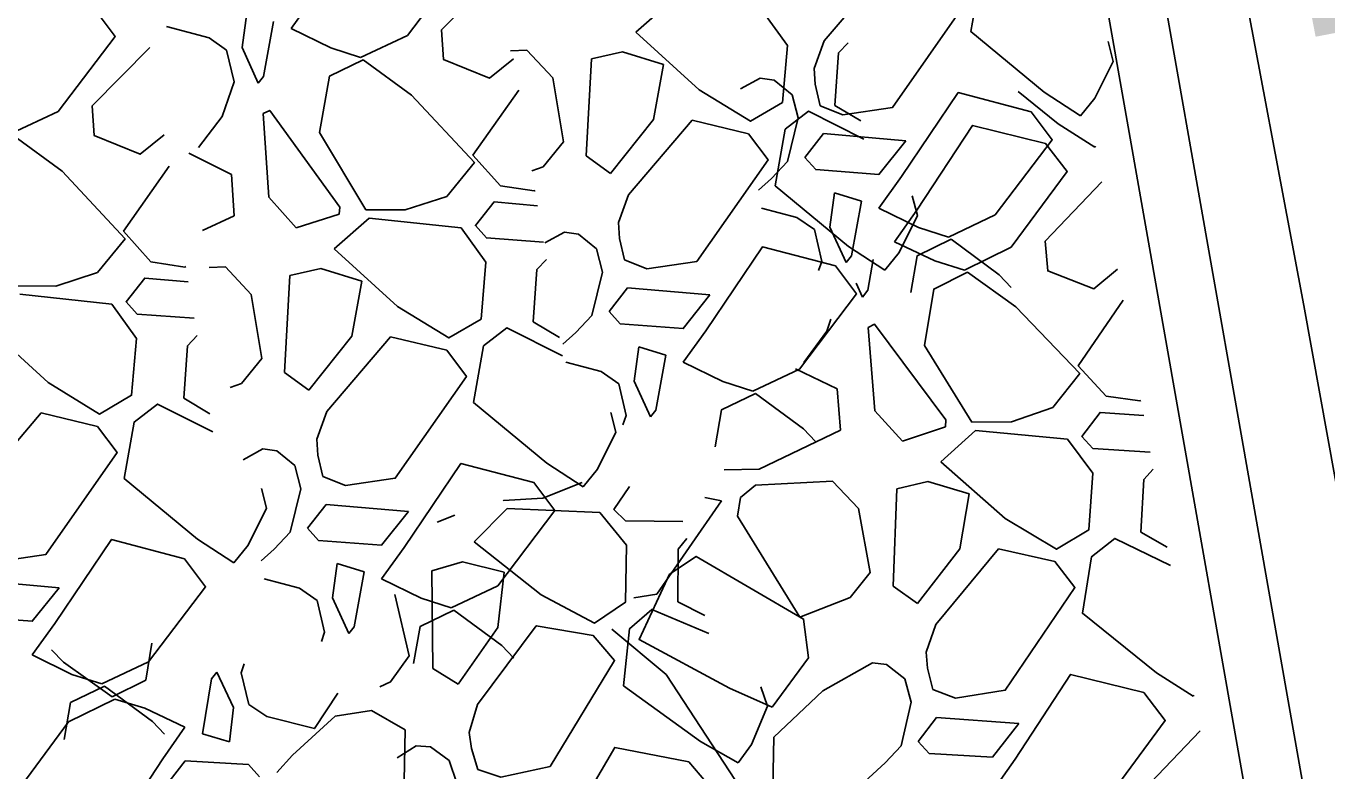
# Model space of a CAD drawing. Extents: x 3040896 to 3051146, y 687568 to 732976.
# Drawn here: x 3043960.35 to 3043985.05, y 722027.78 to 722041.93 of the extents above; entities that cross this region are included whole.
import ezdxf

# ---------------------------------------------------------------- set-up
doc = ezdxf.new("R2010")
doc.units = 0
for name, color, linetype in [('Default', 7, 'Continuous'), ('Exist Horizontal Alignment', 7, 'Continuous'), ('Exist Right of Way Line', 7, 'Continuous'), ('Exist Structure Major Bridge WW', 7, 'Continuous'), ('Exist Structure Major Bridge WW Text', 7, 'Continuous'), ('Exist Structure Minor Head and End Wall', 7, 'Continuous')]:
    doc.layers.add(name, color=color, linetype=linetype)

msp = doc.modelspace()

# ---------------------------------------------------------------- linework, layer by layer
at = {"layer": 'Default'}
for p, q in [((3043968.243, 722041.857), (3043969.334, 722042.967)), ((3043964.456, 722041.52), (3043964.543, 722042.173)), ((3043971.927, 722041.811), (3043972.593, 722042.397)), ((3043964.161, 722041.471), (3043963.827, 722041.705)), ((3043966.139, 722041.511), (3043965.384, 722041.882)), ((3043967.594, 722041.75), (3043966.704, 722041.331)), ((3043961.611, 722040.411), (3043962.702, 722041.521)), ((3043964.302, 722040.868), (3043964.161, 722041.471)), ((3043964.761, 722040.845), (3043964.456, 722041.52)), ((3043966.704, 722041.331), (3043966.139, 722041.511)), ((3043969.863, 722041.472), (3043969.553, 722041.46)), ((3043969.863, 722041.472), (3043970.354, 722040.946)), ((3043970.987, 722039.46), (3043971.087, 722041.308)), ((3043970.554, 722039.729), (3043970.354, 722040.946)), ((3043974.29, 722040.94), (3043973.915, 722040.734)), ((3043974.557, 722040.901), (3043974.29, 722040.94)), ((3043975.336, 722040.821), (3043975.314, 722041.124)), ((3043964.073, 722040.207), (3043964.302, 722040.868)), ((3043974.899, 722040.623), (3043974.557, 722040.901)), ((3043975.431, 722040.413), (3043975.336, 722040.821)), ((3043975.013, 722040.183), (3043974.899, 722040.623)), ((3043980.642, 722040.556), (3043980.369, 722040.22)), ((3043960.962, 722040.305), (3043960.072, 722039.885)), ((3043964.073, 722040.207), (3043963.627, 722039.619)), ((3043964.964, 722038.68), (3043964.856, 722040.268)), ((3043974.811, 722039.355), (3043975.013, 722040.183)), ((3043976.203, 722040.126), (3043975.707, 722040.422)), ((3043975.489, 722039.885), (3043975.136, 722039.434)), ((3043977.052, 722039.749), (3043975.489, 722039.885)), ((3043971.446, 722039.127), (3043970.987, 722039.46)), ((3043980.656, 722039.645), (3043980.644, 722039.629)), ((3043974.507, 722039.034), (3043974.811, 722039.355)), ((3043964.253, 722039.111), (3043964.303, 722038.321)), ((3043974.256, 722038.811), (3043974.507, 722039.034)), ((3043979.701, 722037.843), (3043980.777, 722038.968)), ((3043969.998, 722038.797), (3043969.357, 722038.893)), ((3043970.018, 722038.806), (3043969.998, 722038.797)), ((3043975.614, 722038.11), (3043975.702, 722038.763)), ((3043975.702, 722038.763), (3043976.211, 722038.603)), ((3043965.478, 722038.096), (3043964.964, 722038.68)), ((3043968.341, 722038.693), (3043967.552, 722038.437)), ((3043977.298, 722038.101), (3043976.542, 722038.472)), ((3043964.303, 722038.321), (3043963.703, 722038.044)), ((3043966.299, 722038.357), (3043965.478, 722038.096)), ((3043966.201, 722037.696), (3043966.867, 722038.282)), ((3043967.552, 722038.437), (3043966.804, 722038.44)), ((3043966.867, 722038.282), (3043968.613, 722038.093)), ((3043975.32, 722038.061), (3043974.985, 722038.295)), ((3043978.752, 722038.34), (3043977.863, 722037.921)), ((3043970.575, 722038.013), (3043970.2, 722037.808)), ((3043970.842, 722037.974), (3043970.575, 722038.013)), ((3043971.183, 722037.697), (3043970.842, 722037.974)), ((3043971.621, 722037.894), (3043971.599, 722038.197)), ((3043975.46, 722037.458), (3043975.32, 722038.061)), ((3043975.92, 722037.435), (3043975.614, 722038.11)), ((3043977.863, 722037.921), (3043977.298, 722038.101)), ((3043971.715, 722037.486), (3043971.621, 722037.894)), ((3043977.603, 722037.468), (3043976.842, 722037.828)), ((3043979.054, 722037.727), (3043978.171, 722037.295)), ((3043971.298, 722037.256), (3043971.183, 722037.697)), ((3043976.927, 722037.629), (3043976.654, 722037.293)), ((3043978.171, 722037.295), (3043977.603, 722037.468)), ((3043961.709, 722037.247), (3043960.919, 722036.991)), ((3043963.366, 722037.351), (3043962.725, 722037.448)), ((3043963.386, 722037.361), (3043963.366, 722037.351)), ((3043964.137, 722037.357), (3043963.827, 722037.345)), ((3043964.137, 722037.357), (3043964.628, 722036.832)), ((3043971.096, 722036.428), (3043971.298, 722037.256)), ((3043975.4, 722037.283), (3043975.46, 722037.458)), ((3043960.919, 722036.991), (3043960.172, 722036.995)), ((3043965.261, 722035.346), (3043965.361, 722037.193)), ((3043976.235, 722036.782), (3043976.112, 722037.043)), ((3043960.235, 722036.837), (3043961.981, 722036.647)), ((3043964.828, 722035.615), (3043964.628, 722036.832)), ((3043971.774, 722036.959), (3043971.421, 722036.507)), ((3043973.337, 722036.822), (3043971.774, 722036.959)), ((3043970.477, 722036.011), (3043969.981, 722036.308)), ((3043970.792, 722036.107), (3043971.096, 722036.428)), ((3043975.555, 722036.135), (3043975.63, 722036.361)), ((3043970.541, 722035.884), (3043970.792, 722036.107)), ((3043975.555, 722036.135), (3043975.118, 722035.54)), ((3043976.468, 722034.62), (3043976.338, 722036.206)), ((3043971.899, 722035.183), (3043971.986, 722035.836)), ((3043971.986, 722035.836), (3043972.496, 722035.676)), ((3043973.582, 722035.175), (3043972.827, 722035.546)), ((3043965.72, 722035.012), (3043965.261, 722035.346)), ((3043971.604, 722035.135), (3043971.27, 722035.368)), ((3043975.037, 722035.414), (3043974.148, 722034.994)), ((3043974.963, 722035.416), (3043975.751, 722035.041)), ((3043971.745, 722034.531), (3043971.604, 722035.135)), ((3043972.205, 722034.508), (3043971.899, 722035.183)), ((3043974.148, 722034.994), (3043973.582, 722035.175)), ((3043975.751, 722035.041), (3043975.812, 722034.251)), ((3043963.845, 722034.566), (3043963.349, 722034.862)), ((3043981.5, 722034.808), (3043980.858, 722034.896)), ((3043981.519, 722034.818), (3043981.5, 722034.808)), ((3043971.684, 722034.356), (3043971.745, 722034.531)), ((3043976.99, 722034.043), (3043976.468, 722034.62)), ((3043979.844, 722034.681), (3043979.059, 722034.413)), ((3043977.808, 722034.316), (3043976.99, 722034.043)), ((3043979.059, 722034.413), (3043978.311, 722034.406)), ((3043965.895, 722033.779), (3043965.873, 722034.082)), ((3043975.812, 722034.251), (3043974.269, 722033.515)), ((3043977.719, 722033.654), (3043978.376, 722034.249)), ((3043978.376, 722034.249), (3043980.125, 722034.084)), ((3043964.849, 722033.898), (3043964.474, 722033.693)), ((3043965.116, 722033.859), (3043964.849, 722033.898)), ((3043965.457, 722033.582), (3043965.116, 722033.859)), ((3043965.989, 722033.372), (3043965.895, 722033.779)), ((3043965.572, 722033.141), (3043965.457, 722033.582)), ((3043971.201, 722033.514), (3043970.928, 722033.179)), ((3043974.269, 722033.515), (3043973.609, 722033.499)), ((3043975.66, 722033.286), (3043974.198, 722033.209)), ((3043975.66, 722033.286), (3043976.158, 722032.767)), ((3043965.37, 722032.314), (3043965.572, 722033.141)), ((3043970.912, 722033.261), (3043970.162, 722032.963)), ((3043974.198, 722033.209), (3043973.914, 722032.973)), ((3043976.812, 722031.29), (3043976.886, 722033.139)), ((3043966.048, 722032.844), (3043965.695, 722032.392)), ((3043967.611, 722032.707), (3043966.048, 722032.844)), ((3043970.162, 722032.963), (3043969.416, 722032.918)), ((3043973.553, 722032.909), (3043973.239, 722032.975)), ((3043968.494, 722032.637), (3043968.159, 722032.506)), ((3043968.862, 722032.136), (3043969.488, 722032.765)), ((3043969.488, 722032.765), (3043971.243, 722032.688)), ((3043976.375, 722031.553), (3043976.158, 722032.767)), ((3043965.066, 722031.993), (3043965.37, 722032.314)), ((3043982.018, 722032.03), (3043981.518, 722032.319)), ((3043964.569, 722032.069), (3043964.296, 722031.733)), ((3043964.815, 722031.77), (3043965.066, 722031.993)), ((3043966.173, 722031.069), (3043966.261, 722031.722)), ((3043966.261, 722031.722), (3043966.77, 722031.562)), ((3043968.076, 722029.73), (3043968.057, 722031.58)), ((3043960.979, 722031.262), (3043959.416, 722031.398)), ((3043967.857, 722031.06), (3043967.101, 722031.431)), ((3043969.311, 722031.299), (3043968.422, 722030.88)), ((3043965.878, 722031.02), (3043965.544, 722031.254)), ((3043966.479, 722030.393), (3043966.173, 722031.069)), ((3043967.626, 722029.97), (3043967.356, 722031.135)), ((3043968.422, 722030.88), (3043967.857, 722031.06)), ((3043977.276, 722030.963), (3043976.812, 722031.29)), ((3043966.019, 722030.417), (3043965.878, 722031.02)), ((3043973.238, 722030.732), (3043972.724, 722030.995)), ((3043965.959, 722030.242), (3043966.019, 722030.417)), ((3043961.224, 722029.614), (3043960.469, 722029.985)), ((3043962.679, 722029.853), (3043961.79, 722029.434)), ((3043964.494, 722029.819), (3043964.435, 722029.643)), ((3043976.421, 722029.837), (3043975.479, 722029.304)), ((3043976.688, 722029.802), (3043976.421, 722029.837)), ((3043977.468, 722029.733), (3043977.442, 722030.036)), ((3043961.79, 722029.434), (3043961.224, 722029.614)), ((3043963.976, 722029.66), (3043964.291, 722028.989)), ((3043964.435, 722029.643), (3043964.585, 722029.042)), ((3043968.556, 722029.427), (3043968.076, 722029.73)), ((3043977.034, 722029.53), (3043976.688, 722029.802)), ((3043977.568, 722029.327), (3043977.468, 722029.733)), ((3043977.154, 722029.091), (3043977.034, 722029.53)), ((3043961.156, 722028.714), (3043962.04, 722029.146)), ((3043962.04, 722029.146), (3043962.607, 722028.974)), ((3043976.964, 722028.26), (3043977.154, 722029.091)), ((3043982.521, 722029.219), (3043982.509, 722029.204)), ((3043962.607, 722028.974), (3043963.368, 722028.613)), ((3043964.291, 722028.989), (3043964.213, 722028.335)), ((3043964.585, 722029.042), (3043964.922, 722028.813)), ((3043966.219, 722028.82), (3043965.411, 722028.081)), ((3043977.635, 722028.8), (3043977.288, 722028.344)), ((3043979.199, 722028.686), (3043977.635, 722028.8)), ((3043964.213, 722028.335), (3043963.701, 722028.487)), ((3043968.81, 722028.208), (3043968.768, 722028.509)), ((3043981.566, 722027.417), (3043982.642, 722028.543)), ((3043967.758, 722028.259), (3043967.398, 722028.03)), ((3043968.028, 722028.237), (3043967.758, 722028.259)), ((3043968.386, 722027.983), (3043968.028, 722028.237)), ((3043968.931, 722027.807), (3043968.81, 722028.208)), ((3043974.122, 722028.287), (3043973.871, 722027.934)), ((3043976.664, 722027.935), (3043976.964, 722028.26)), ((3043965.411, 722028.081), (3043965.111, 722027.755)), ((3043968.529, 722027.55), (3043968.386, 722027.983)), ((3043975.856, 722027.196), (3043976.664, 722027.935))]:
    msp.add_line(p, q, dxfattribs=at)
for points in [[(3043965.384, 722041.882), (3043965.813, 722042.477), (3043966.891, 722044.074), (3043968.276, 722043.708), (3043968.675, 722043.176), (3043967.594, 722041.75)], [(3043980.369, 722040.22), (3043979.681, 722040.67), (3043978.29, 722041.823), (3043978.479, 722042.894), (3043978.923, 722043.236), (3043979.975, 722042.706)], [(3043975.314, 722041.124), (3043975.503, 722041.647), (3043976.714, 722043.067), (3043977.782, 722042.811), (3043978.155, 722042.315), (3043976.802, 722040.382), (3043975.856, 722040.242), (3043975.431, 722040.413)], [(3043958.752, 722040.437), (3043959.181, 722041.032), (3043960.259, 722042.629), (3043961.644, 722042.263), (3043962.043, 722041.731), (3043960.962, 722040.305)], [(3043974.339, 722042.207), (3043974.81, 722041.556), (3043974.716, 722040.477), (3043974.103, 722040.119), (3043973.131, 722040.719), (3043971.927, 722041.811)], [(3043963.017, 722041.919), (3043963.827, 722041.705)], [(3043965.053, 722042.013), (3043964.863, 722040.971), (3043964.761, 722040.845)], [(3043969.607, 722041.305), (3043969.151, 722040.939), (3043968.281, 722041.292), (3043968.243, 722041.857)], [(3043971.087, 722041.308), (3043971.677, 722041.441), (3043972.455, 722041.196)], [(3043975.707, 722040.422), (3043975.777, 722041.417), (3043975.959, 722041.611)], [(3043980.893, 722041.632), (3043980.992, 722041.257), (3043980.642, 722040.556)], [(3043966.804, 722038.44), (3043965.926, 722039.905), (3043966.114, 722040.977), (3043966.756, 722041.288)], [(3043966.756, 722041.288), (3043967.67, 722040.616), (3043968.864, 722039.335), (3043968.341, 722038.693)], [(3043972.455, 722041.196), (3043972.265, 722040.155), (3043971.446, 722039.127)], [(3043969.357, 722038.893), (3043968.835, 722039.478), (3043969.705, 722040.712)], [(3043980.644, 722039.629), (3043979.95, 722040.069), (3043979.188, 722040.683)], [(3043976.542, 722038.472), (3043976.971, 722039.068), (3043978.05, 722040.665), (3043979.434, 722040.298), (3043979.833, 722039.767), (3043978.752, 722038.34)], [(3043962.975, 722039.86), (3043962.519, 722039.493), (3043961.649, 722039.847), (3043961.611, 722040.411)], [(3043964.856, 722040.268), (3043964.98, 722040.325), (3043966.311, 722038.487), (3043966.299, 722038.357)], [(3043976.654, 722037.293), (3043975.966, 722037.743), (3043974.575, 722038.896), (3043974.763, 722039.968), (3043975.208, 722040.309), (3043976.26, 722039.779)], [(3043971.599, 722038.197), (3043971.788, 722038.72), (3043972.999, 722040.14), (3043974.067, 722039.884), (3043974.439, 722039.388), (3043973.087, 722037.455), (3043972.141, 722037.315), (3043971.715, 722037.486)], [(3043976.842, 722037.828), (3043977.263, 722038.429), (3043978.319, 722040.041), (3043979.708, 722039.695), (3043980.115, 722039.168), (3043979.054, 722037.727)], [(3043960.124, 722039.843), (3043961.037, 722039.17), (3043962.232, 722037.89), (3043961.709, 722037.247)], [(3043970.554, 722039.729), (3043970.169, 722039.257), (3043969.957, 722039.178)], [(3043975.136, 722039.434), (3043975.344, 722039.201), (3043976.544, 722039.111), (3043977.052, 722039.749)], [(3043963.443, 722039.511), (3043964.253, 722039.111)], [(3043962.725, 722037.448), (3043962.203, 722038.033), (3043963.072, 722039.266)], [(3043977.178, 722038.705), (3043977.276, 722038.331), (3043976.927, 722037.629)], [(3043970.065, 722038.516), (3043969.239, 722038.589), (3043968.885, 722038.137), (3043969.094, 722037.904), (3043970.179, 722037.823)], [(3043974.316, 722038.472), (3043974.985, 722038.295)], [(3043976.211, 722038.603), (3043976.021, 722037.562), (3043975.92, 722037.435)], [(3043968.613, 722038.093), (3043969.084, 722037.442), (3043968.991, 722036.362), (3043968.377, 722036.004), (3043967.405, 722036.605), (3043966.201, 722037.696)], [(3043972.827, 722035.546), (3043973.256, 722036.141), (3043974.335, 722037.738), (3043975.719, 722037.372), (3043976.118, 722036.84), (3043975.037, 722035.414)], [(3043977.149, 722036.866), (3043977.273, 722037.567), (3043977.915, 722037.878)], [(3043977.915, 722037.878), (3043978.828, 722037.206), (3043979.053, 722036.965)], [(3043981.073, 722037.311), (3043980.623, 722036.938), (3043979.748, 722037.279), (3043979.701, 722037.843)], [(3043969.981, 722036.308), (3043970.052, 722037.303), (3043970.233, 722037.496)], [(3043976.433, 722037.497), (3043976.334, 722036.91), (3043976.235, 722036.782)], [(3043965.361, 722037.193), (3043965.951, 722037.326), (3043966.729, 722037.082)], [(3043978.311, 722034.406), (3043977.412, 722035.859), (3043977.586, 722036.933), (3043978.223, 722037.253)], [(3043978.223, 722037.253), (3043979.146, 722036.594), (3043980.358, 722035.33), (3043979.844, 722034.681)], [(3043963.433, 722037.071), (3043962.607, 722037.143), (3043962.253, 722036.692), (3043962.462, 722036.458), (3043963.547, 722036.378)], [(3043966.729, 722037.082), (3043966.539, 722036.04), (3043965.72, 722035.012)], [(3043971.421, 722036.507), (3043971.629, 722036.274), (3043972.829, 722036.184), (3043973.337, 722036.822)], [(3043961.981, 722036.647), (3043962.452, 722035.996), (3043962.358, 722034.917), (3043961.745, 722034.559), (3043960.773, 722035.159), (3043959.569, 722036.251)], [(3043980.858, 722034.896), (3043980.327, 722035.473), (3043981.179, 722036.719)], [(3043976.338, 722036.206), (3043976.461, 722036.266), (3043977.817, 722034.447), (3043977.808, 722034.316)], [(3043963.349, 722034.862), (3043963.419, 722035.857), (3043963.601, 722036.051)], [(3043965.873, 722034.082), (3043966.062, 722034.605), (3043967.273, 722036.025), (3043968.341, 722035.77), (3043968.713, 722035.273), (3043967.361, 722033.34), (3043966.415, 722033.2), (3043965.989, 722033.372)], [(3043970.928, 722033.179), (3043970.24, 722033.628), (3043968.849, 722034.781), (3043969.037, 722035.853), (3043969.482, 722036.194), (3043970.534, 722035.665)], [(3043964.828, 722035.615), (3043964.443, 722035.142), (3043964.231, 722035.063)], [(3043970.601, 722035.545), (3043971.27, 722035.368)], [(3043972.496, 722035.676), (3043972.306, 722034.635), (3043972.205, 722034.508)], [(3043973.434, 722033.939), (3043973.557, 722034.64), (3043974.199, 722034.952)], [(3043974.199, 722034.952), (3043975.113, 722034.279), (3043975.338, 722034.038)], [(3043959.24, 722032.637), (3043959.43, 722033.16), (3043960.641, 722034.58), (3043961.709, 722034.324), (3043962.081, 722033.828), (3043960.729, 722031.895), (3043959.783, 722031.755), (3043959.357, 722031.926)], [(3043964.296, 722031.733), (3043963.608, 722032.183), (3043962.217, 722033.336), (3043962.405, 722034.407), (3043962.85, 722034.749), (3043963.902, 722034.219)], [(3043971.452, 722034.59), (3043971.551, 722034.216), (3043971.201, 722033.514)], [(3043981.571, 722034.529), (3043980.744, 722034.589), (3043980.397, 722034.133), (3043980.608, 722033.903), (3043981.695, 722033.837)], [(3043980.125, 722034.084), (3043980.605, 722033.44), (3043980.527, 722032.359), (3043979.918, 722031.993), (3043978.938, 722032.579), (3043977.719, 722033.654)], [(3043967.101, 722031.431), (3043967.53, 722032.026), (3043968.609, 722033.623), (3043969.993, 722033.257), (3043970.392, 722032.725), (3043969.311, 722031.299)], [(3043976.886, 722033.139), (3043977.474, 722033.28), (3043978.256, 722033.047)], [(3043981.518, 722032.319), (3043981.574, 722033.315), (3043981.753, 722033.511)], [(3043964.82, 722033.145), (3043964.918, 722032.77), (3043964.569, 722032.069)], [(3043971.807, 722033.183), (3043971.512, 722032.75), (3043971.735, 722032.531), (3043972.824, 722032.521)], [(3043978.256, 722033.047), (3043978.081, 722032.003), (3043977.276, 722030.963)], [(3043969.416, 722032.918), (3043969.411, 722032.925)], [(3043971.894, 722031.072), (3043972.327, 722031.142), (3043973.553, 722032.909)], [(3043976.375, 722031.553), (3043975.997, 722031.076), (3043975.045, 722030.704), (3043973.857, 722032.623), (3043973.914, 722032.973)], [(3043965.695, 722032.392), (3043965.903, 722032.159), (3043967.103, 722032.07), (3043967.611, 722032.707)], [(3043971.243, 722032.688), (3043971.755, 722032.069), (3043971.732, 722030.986), (3043971.143, 722030.589), (3043970.134, 722031.125), (3043968.862, 722032.136)], [(3043960.469, 722029.985), (3043960.898, 722030.581), (3043961.977, 722032.178), (3043963.361, 722031.811), (3043963.76, 722031.28), (3043962.679, 722029.853)], [(3043972.724, 722030.995), (3043972.73, 722031.993), (3043972.898, 722032.198)], [(3043982.509, 722029.204), (3043981.815, 722029.644), (3043980.408, 722030.777), (3043980.581, 722031.851), (3043981.021, 722032.199), (3043982.08, 722031.684)], [(3043974.52, 722028.992), (3043973.709, 722029.353), (3043971.991, 722030.278), (3043972.568, 722031.517), (3043973.074, 722031.855), (3043975.114, 722030.667), (3043975.209, 722029.932), (3043974.52, 722028.992)], [(3043977.442, 722030.036), (3043977.623, 722030.561), (3043978.815, 722031.998), (3043979.886, 722031.758), (3043980.265, 722031.267), (3043978.941, 722029.315), (3043977.997, 722029.162), (3043977.568, 722029.327)], [(3043966.77, 722031.562), (3043966.58, 722030.52), (3043966.479, 722030.393)], [(3043968.057, 722031.58), (3043968.636, 722031.751), (3043969.429, 722031.557)], [(3043969.429, 722031.557), (3043969.307, 722030.506), (3043968.556, 722029.427)], [(3043964.875, 722031.431), (3043965.544, 722031.254)], [(3043959.063, 722030.947), (3043959.271, 722030.714), (3043960.471, 722030.624), (3043960.979, 722031.262)], [(3043967.708, 722029.824), (3043967.832, 722030.525), (3043968.474, 722030.837)], [(3043968.474, 722030.837), (3043969.387, 722030.165), (3043969.612, 722029.924)], [(3043973.871, 722027.934), (3043973.156, 722028.339), (3043971.693, 722029.399), (3043971.812, 722030.481), (3043972.233, 722030.85), (3043973.317, 722030.39)], [(3043968.768, 722028.509), (3043968.923, 722029.043), (3043970.04, 722030.538), (3043971.122, 722030.352), (3043971.526, 722029.881), (3043970.302, 722027.865), (3043969.367, 722027.664), (3043968.931, 722027.807)], [(3043973.598, 722025.469), (3043974.177, 722026.095), (3043974.468, 722026.615), (3043972.506, 722029.612), (3043971.471, 722030.473)], [(3043961.987, 722029.188), (3043961.065, 722029.847), (3043960.836, 722030.085)], [(3043962.738, 722030.211), (3043962.625, 722029.508), (3043961.987, 722029.188)], [(3043967.626, 722029.97), (3043967.273, 722029.474), (3043967.067, 722029.381)], [(3043963.701, 722028.487), (3043963.876, 722029.531), (3043963.976, 722029.66)], [(3043978.707, 722027.402), (3043979.128, 722028.003), (3043980.184, 722029.615), (3043981.573, 722029.269), (3043981.98, 722028.743), (3043980.919, 722027.301)], [(3043961.076, 722028.379), (3043961.199, 722029.08), (3043961.841, 722029.391)], [(3043961.841, 722029.391), (3043962.755, 722028.719), (3043962.98, 722028.478)], [(3043974.303, 722029.377), (3043974.426, 722029.01), (3043974.122, 722028.287)], [(3043966.27, 722029.262), (3043965.827, 722028.587), (3043964.922, 722028.813)], [(3043975.479, 722029.304), (3043974.546, 722028.423), (3043974.528, 722027.453)], [(3043967.548, 722028.562), (3043966.908, 722028.932), (3043966.219, 722028.82)], [(3043963.368, 722028.613), (3043962.947, 722028.012), (3043961.891, 722026.4), (3043960.502, 722026.747), (3043960.096, 722027.273), (3043961.156, 722028.714)], [(3043977.288, 722028.344), (3043977.499, 722028.113), (3043978.7, 722028.041), (3043979.199, 722028.686)], [(3043966.596, 722026.712), (3043967.53, 722027.592), (3043967.548, 722028.562)], [(3043970.166, 722025.943), (3043970.555, 722026.564), (3043971.528, 722028.228), (3043972.933, 722027.952), (3043973.366, 722027.447), (3043972.38, 722025.954)], [(3043964.788, 722027.672), (3043964.576, 722027.902), (3043963.375, 722027.975), (3043962.876, 722027.33)]]:
    msp.add_lwpolyline(points, dxfattribs=at)
at = {"layer": 'Exist Horizontal Alignment'}
msp.add_arc((3047143.478, 722946.481), 3274.364, 179.827486, 209.692497, dxfattribs=at)
at = {"layer": 'Exist Right of Way Line'}
for radius in [3324.364, 3224.364]:
    msp.add_arc((3047143.478, 722946.481), radius, 179.827486, 209.692497, dxfattribs=at)
at = {"layer": 'Exist Structure Major Bridge WW'}
for points in [[(3044008.285, 721920.651), (3043988.987, 721996.243), (3043965.309, 722130.615)], [(3044009.351, 721920.923), (3043990.063, 721996.475), (3043966.392, 722130.806)]]:
    msp.add_lwpolyline(points, dxfattribs=at)
at = {"layer": 'Exist Structure Minor Head and End Wall'}
msp.add_lwpolyline([(3043975.643, 722085.903), (3043976.968, 722078.584), (3043977.107, 722077.332), (3043977.434, 722075.466), (3043980.136, 722060.412), (3043984.608, 722036.624), (3043989.883, 722007.512), (3043992.964, 721992.867), (3043996.986, 721975.81), (3044002.991, 721952.162), (3044009.558, 721925.718), (3044010.074, 721923.846)], dxfattribs=at)
msp.add_lwpolyline([(3043975.643, 722085.903), (3043976.968, 722078.584), (3043977.107, 722077.332), (3043977.434, 722075.466), (3043980.136, 722060.412), (3043984.608, 722036.624), (3043989.883, 722007.512), (3043992.964, 721992.867), (3043996.986, 721975.81), (3044002.991, 721952.162), (3044009.558, 721925.718), (3044010.074, 721923.846)], dxfattribs=at)

# ---------------------------------------------------------------- texts
at = {"layer": 'Exist Structure Major Bridge WW Text'}
msp.add_text('STEEL SHEET PILING', height=4, rotation=100.818, dxfattribs=at).set_placement((3043995.931, 722004.965))

doc.saveas('drawing.dxf')
